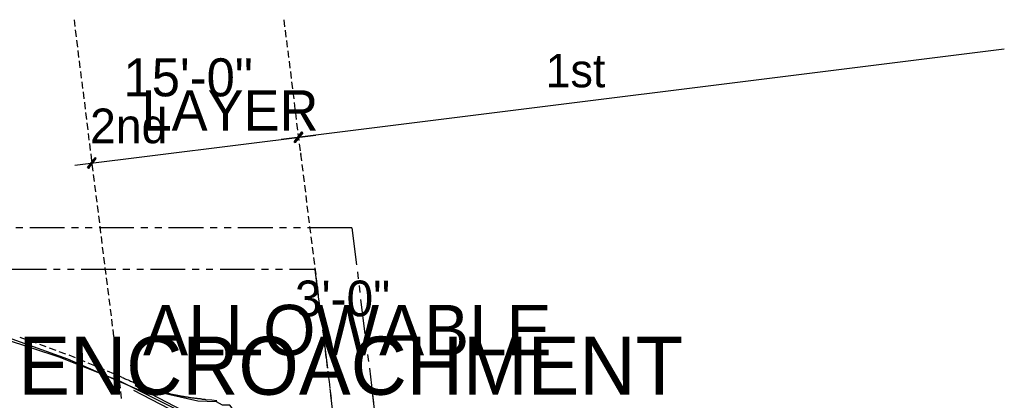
# Model space of a CAD drawing. Header units: feet. Extents: x -79 to 198, y -22 to 181.
# Tile 982 of 982: x 121 to 192, y 151 to 178. Entities that reach past the tile are written whole.
import ezdxf
from ezdxf.enums import TextEntityAlignment as Align

# ---------------------------------------------------------------- set-up
doc = ezdxf.new("R2010")
doc.units = ezdxf.units.FT
for name, color, linetype in [('A-AREA-COMUN', 252, 'CONTINUOUS'), ('A-LINEA', 7, 'CONTINUOUS'), ('A-LINEA-FINA', 9, 'CONTINUOUS'), ('A-TEXTO-PDF', 3, 'CONTINUOUS')]:
    doc.layers.add(name, color=color, linetype=linetype)

msp = doc.modelspace()

# ---------------------------------------------------------------- linework, layer by layer
at = {"layer": 'A-AREA-COMUN'}
msp.add_lwpolyline([(115.968, 156.5689), (123.872, 153.9733), (128.288, 152.2133), (134.048, 149.3333), (134.32, 149.3333), (134.48, 149.1022), (139.072, 146.6489), (138.848, 146.8622), (138.752, 147.5022), (137.44, 149.7422), (136.768, 149.7422), (136.192, 150.4889), (135.648, 150.4889), (135.232, 150.7378), (133.888, 150.7733), (131.12, 151.4133), (130.048, 151.4133), (124.512, 153.8133), (119.552, 155.5733)], dxfattribs=at)
at = {"layer": 'A-LINEA'}
for p, q in [((124.96, 178.2578), (125.0267, 177.7644)), ((140.08, 178.2444), (140.1333, 177.7511)), ((125.0533, 177.5244), (125.1067, 177.0178)), ((140.1733, 177.5111), (140.2267, 177.0044)), ((125.1467, 176.7778), (125.2, 176.2844)), ((140.2667, 176.7644), (140.32, 176.2711)), ((125.24, 176.0311), (125.2933, 175.5378)), ((139.8933, 169.6444), (191.9867, 176.1511)), ((140.36, 176.0178), (140.4133, 175.5244)), ((125.3333, 175.2844), (125.3867, 174.7911)), ((140.4533, 175.2711), (140.5067, 174.7778)), ((125.4267, 174.5378), (125.48, 174.0444)), ((140.5467, 174.5244), (140.6, 174.0311)), ((125.52, 173.7911), (125.5733, 173.2978)), ((140.64, 173.7911), (140.6933, 173.2844)), ((125.6133, 173.0578), (125.6667, 172.5511)), ((140.7333, 173.0444), (140.7867, 172.5511)), ((125.7067, 172.3111), (125.76, 171.8178)), ((140.8133, 172.2978), (140.88, 171.8044)), ((125.8, 171.5644), (125.8533, 171.0711)), ((140.9067, 171.5511), (140.9733, 171.0578)), ((125.8933, 170.8178), (125.9467, 170.3244)), ((141, 170.8044), (141.0667, 170.3111)), ((125.0133, 167.7778), (142.3733, 169.9511)), ((125.9867, 170.0711), (126.04, 169.5778)), ((141.0933, 170.0578), (141.16, 169.5644)), ((126.08, 169.3378), (126.1333, 168.8311)), ((141.1867, 169.3244), (141.2533, 168.8178)), ((126.1733, 168.5911), (126.2267, 168.0978)), ((141.28, 168.6578), (141.2933, 168.5511)), ((141.28, 168.6578), (141.2933, 168.5511)), ((141.28, 168.5778), (141.3467, 168.0844)), ((126.2533, 167.8444), (126.32, 167.3511)), ((141.3733, 167.8311), (141.44, 167.3378)), ((126.3467, 167.0978), (126.4133, 166.6044)), ((126.3867, 166.8044), (126.4, 166.6978)), ((141.4667, 167.0844), (141.5333, 166.5911)), ((126.44, 166.3511), (126.5067, 165.8578)), ((141.56, 166.3378), (141.6267, 165.8444)), ((126.5333, 165.6044), (126.6, 165.1111)), ((141.6533, 165.6044), (141.72, 165.0978)), ((126.6267, 164.8711), (126.6933, 164.3644)), ((141.7467, 164.8578), (141.8133, 164.3644)), ((126.72, 164.1244), (126.7867, 163.6311)), ((141.84, 164.1111), (141.9067, 163.6178)), ((121.28, 163.2578), (120.7733, 163.2578)), ((124.28, 163.2578), (121.7733, 163.2578)), ((125.28, 163.2578), (124.7733, 163.2578)), ((126.28, 163.2578), (125.7733, 163.2578)), ((129.28, 163.2578), (126.7733, 163.2578)), ((126.8133, 163.3778), (126.88, 162.8844)), ((130.28, 163.2578), (129.7733, 163.2578)), ((131.28, 163.2578), (130.7733, 163.2578)), ((134.28, 163.2578), (131.7733, 163.2578)), ((135.28, 163.2578), (134.7733, 163.2578)), ((136.28, 163.2578), (135.7733, 163.2578)), ((139.28, 163.2578), (136.7733, 163.2578)), ((140.28, 163.2578), (139.7733, 163.2578)), ((141.28, 163.2578), (140.7733, 163.2578)), ((144.9733, 163.2578), (141.7733, 163.2578)), ((141.9333, 163.3644), (142, 162.8711)), ((144.9733, 163.2578), (145.3067, 160.5911)), ((126.9067, 162.6311), (126.9733, 162.1378)), ((142.0267, 162.6178), (142.0933, 162.1244)), ((127, 161.8844), (127.0667, 161.3911)), ((142.12, 161.8711), (142.1867, 161.3778)), ((127.0933, 161.1511), (127.16, 160.6444)), ((142.2133, 161.1378), (142.28, 160.6311)), ((127.1867, 160.4044), (127.2533, 159.9111)), ((142.3067, 160.3911), (142.3733, 159.8978)), ((122.9733, 160.2578), (120.48, 160.2578)), ((123.9733, 160.2578), (123.48, 160.2578)), ((124.9733, 160.2578), (124.48, 160.2578)), ((127.9733, 160.2578), (125.48, 160.2578)), ((127.28, 159.6578), (127.3467, 159.1644)), ((128.9733, 160.2578), (128.48, 160.2578)), ((129.9733, 160.2578), (129.48, 160.2578)), ((132.9733, 160.2578), (130.48, 160.2578)), ((133.9733, 160.2578), (133.48, 160.2578)), ((134.9733, 160.2578), (134.48, 160.2578)), ((137.9733, 160.2578), (135.48, 160.2578)), ((138.9733, 160.2578), (138.48, 160.2578)), ((139.9733, 160.2578), (139.48, 160.2578)), ((142.32, 160.2578), (140.48, 160.2578)), ((142.32, 160.2578), (142.5867, 158.1111)), ((142.4, 159.6444), (142.4667, 159.1511)), ((145.3733, 160.0978), (145.4267, 159.6044)), ((127.3733, 158.9111), (127.44, 158.4178)), ((145.4933, 159.1111), (145.5467, 158.6044)), ((142.4933, 158.8978), (142.56, 158.4044)), ((127.4667, 158.1644), (127.5333, 157.6711)), ((142.5867, 158.1511), (142.6533, 157.6578)), ((142.6533, 157.6178), (142.72, 157.1244)), ((145.6133, 158.1111), (145.92, 155.6311)), ((127.56, 157.4178), (127.6267, 156.9244)), ((142.68, 157.4178), (142.7467, 156.9111)), ((127.6533, 156.6844), (127.72, 156.1778)), ((142.7733, 156.6711), (142.84, 156.1778)), ((142.7733, 156.6311), (142.84, 156.1378)), ((121.5467, 155.1911), (121.08, 155.3644)), ((127.7467, 155.9378), (127.8133, 155.4444)), ((142.8667, 155.9244), (142.9333, 155.4311)), ((142.9067, 155.6311), (143.2133, 153.1511)), ((122.2533, 154.9511), (121.7867, 155.1111)), ((122.96, 154.6978), (122.4933, 154.8711)), ((127.84, 155.1911), (127.9067, 154.6978)), ((142.96, 155.1778), (143.0133, 154.6844)), ((145.9867, 155.1378), (146.0533, 154.6444)), ((123.6667, 154.4311), (123.2, 154.6044)), ((124.36, 154.1644), (123.8933, 154.3378)), ((125.0667, 153.8978), (124.6, 154.0844)), ((127.9333, 154.4444), (128, 153.9511)), ((143.0533, 154.4311), (143.1067, 153.9378)), ((146.1067, 154.1378), (146.1733, 153.6444)), ((125.76, 153.6178), (125.2933, 153.8044)), ((126.4533, 153.3378), (125.9867, 153.5244)), ((127.1467, 153.0444), (126.68, 153.2311)), ((128.0267, 153.6978), (128.0933, 153.2044)), ((143.1467, 153.6844), (143.2, 153.1911)), ((127.84, 152.7511), (127.3733, 152.9378)), ((128.4267, 152.4844), (128.0667, 152.6444)), ((128.12, 152.9644), (128.1867, 152.4578)), ((143.24, 152.9511), (143.2933, 152.4444)), ((143.2667, 152.6578), (143.3333, 152.1644)), ((146.24, 153.1511), (146.5467, 150.6711)), ((128.2133, 152.2178), (128.28, 151.7111)), ((137.2414, 147.8002), (129.3571, 151.8792)), ((137.2414, 147.8002), (129.3571, 151.8792)), ((143.3333, 152.2044), (143.3867, 151.7111)), ((128.3067, 151.4711), (128.36, 150.9778)), ((137.0738, 147.512), (129.2813, 151.5474)), ((137.0738, 147.512), (129.2813, 151.5474)), ((143.4, 151.6711), (143.4533, 151.1644)), ((143.4267, 151.4578), (143.48, 150.9644)), ((143.8, 148.4444), (143.4667, 151.2178)), ((146.7733, 148.8178), (146.44, 151.5911))]:
    msp.add_line(p, q, dxfattribs=at)
msp.add_lwpolyline([(128.4267, 152.4844), (128.52, 152.4578), (128.6, 152.4178), (128.6933, 152.3778), (128.7733, 152.3378), (128.8667, 152.3111), (128.9467, 152.2711), (129.0267, 152.2311), (129.1067, 152.2044), (129.2, 152.1644), (129.28, 152.1378), (129.36, 152.0978), (129.44, 152.0711), (129.52, 152.0444), (129.6, 152.0178), (129.68, 151.9778), (129.76, 151.9511), (129.84, 151.9244), (129.92, 151.8978), (130, 151.8711), (130.08, 151.8444), (130.1467, 151.8178), (130.2267, 151.7911), (130.3067, 151.7644), (130.3733, 151.7378), (130.4533, 151.7111), (130.52, 151.6978), (130.6, 151.6711), (130.6667, 151.6444), (130.7467, 151.6178), (130.8133, 151.6044), (130.8933, 151.5778), (130.96, 151.5644), (131.0267, 151.5378), (131.1067, 151.5244), (131.1733, 151.4978), (131.24, 151.4844), (131.3067, 151.4578), (131.3733, 151.4444), (131.44, 151.4311), (131.52, 151.4044), (131.5867, 151.3911), (131.6533, 151.3778), (131.72, 151.3644), (131.7733, 151.3511), (131.84, 151.3244), (131.9067, 151.3111), (131.9733, 151.2978), (132.04, 151.2844), (132.1067, 151.2711), (132.16, 151.2578), (132.2267, 151.2444), (132.2933, 151.2311), (132.3467, 151.2178), (132.4133, 151.2044), (132.4667, 151.1911), (132.5333, 151.1911), (132.5867, 151.1778), (132.6533, 151.1644), (132.7067, 151.1511), (132.7733, 151.1378), (132.8267, 151.1378), (132.88, 151.1244), (132.9467, 151.1111), (133, 151.0978), (133.0533, 151.0978), (133.1067, 151.0844), (133.1733, 151.0711), (133.2267, 151.0711), (133.28, 151.0578), (133.3333, 151.0578), (133.3867, 151.0444), (133.44, 151.0311), (133.4933, 151.0311), (133.5467, 151.0178), (133.6, 151.0178), (133.6533, 151.0044), (133.7067, 151.0044), (133.7467, 150.9911), (133.8, 150.9911), (133.8533, 150.9778), (133.9067, 150.9778), (133.96, 150.9644), (134, 150.9644), (134.0533, 150.9644), (134.1067, 150.9511), (134.1467, 150.9511), (134.2, 150.9378), (134.24, 150.9378), (134.2933, 150.9378), (134.3333, 150.9244), (134.3867, 150.9244), (134.4267, 150.9111), (134.8933, 150.8711), (135.2533, 150.8311)], dxfattribs=at)
at = {"layer": 'A-LINEA-FINA'}
for points in [[(141.3733, 170.1778), (140.8933, 169.4178), (140.8267, 169.4711), (141.3733, 170.1778), (141.3733, 170.1778)], [(140.8267, 169.4711), (140.8933, 169.4178), (141.3733, 170.1778), (140.8267, 169.4711)], [(141.44, 170.1111), (141.3733, 170.1778), (140.8933, 169.4178), (141.44, 170.1111)], [(140.8933, 169.4178), (141.3733, 170.1778), (141.44, 170.1111), (140.8933, 169.4178), (140.8933, 169.4178)], [(126.48, 168.3111), (126.0133, 167.5511), (125.9333, 167.6178), (126.48, 168.3111), (126.48, 168.3111)], [(126.56, 168.2578), (126.48, 168.3111), (126.0133, 167.5511), (126.56, 168.2578)]]:
    msp.add_lwpolyline(points, dxfattribs=at)

# ---------------------------------------------------------------- texts
at = {"layer": 'A-TEXTO-PDF'}
for s, height, p in [('15\'-0"', 2.736, (133.1857, 172.7394)), ('1st', 2.41, (161.0882, 173.389)), ('LAYER', 2.905, (136.2028, 170.2737)), ('2nd', 2.495, (128.8997, 169.3622)), ('3\'-0"', 2.576, (144.3072, 156.8929)), ('ALLOWABLE', 3.633, (144.6541, 154.0865)), ('ENCROACHMENT', 4.186, (144.8906, 151.2455))]:
    msp.add_text(s, height=height, dxfattribs=at).set_placement(p, align=Align.CENTER)

doc.saveas('drawing.dxf')
